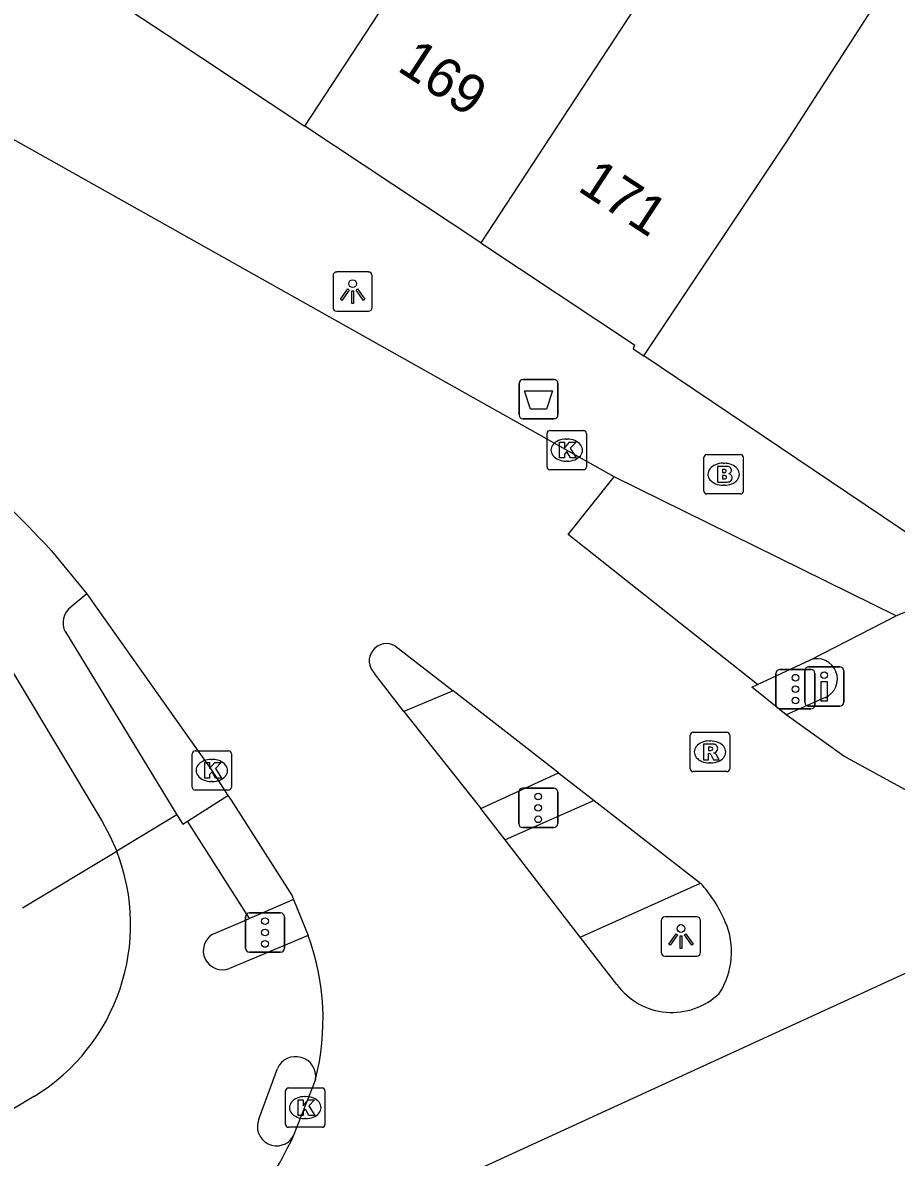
# Model space of a CAD drawing. Extents: x 159280 to 160375, y 384531 to 385872.
# Drawn here: x 160234.05 to 160256.26, y 384710.09 to 384738.92 of the extents above; entities that cross this region are included whole.
import ezdxf

# ---------------------------------------------------------------- set-up
doc = ezdxf.new("R2010")
doc.units = 0
for name, color, linetype in [('IMGEO_Afvalbak', 7, 'Continuous'), ('IMGEO_Brandkraan', 7, 'Continuous'), ('IMGEO_Drukknoppaal', 7, 'Continuous'), ('IMGEO_Fietspad_open', 7, 'Continuous'), ('IMGEO_Kolk', 7, 'Continuous'), ('IMGEO_Lichtpunt', 7, 'Continuous'), ('IMGEO_Pand', 7, 'Continuous'), ('IMGEO_Pand_nummerreeks', 7, 'Continuous'), ('IMGEO_Rijbaan_lokaal_open', 7, 'Continuous'), ('IMGEO_Rijbaan_regionaal_gesloten', 7, 'Continuous'), ('IMGEO_Rioolput', 7, 'Continuous'), ('IMGEO_Verkeersregelinstallatiepaal', 7, 'Continuous'), ('IMGEO_Voetpad_open', 7, 'Continuous')]:
    doc.layers.add(name, color=color, linetype=linetype)

msp = doc.modelspace()

# ---------------------------------------------------------------- linework, layer by layer
at = {"layer": 'IMGEO_Afvalbak'}
for p, q in [((160246.67, 384728.955), (160246.67, 384729.755)), ((160246.67, 384729.755), (160246.67, 384728.955)), ((160246.77, 384729.855), (160247.56, 384729.855)), ((160247.56, 384729.855), (160246.77, 384729.855)), ((160247.66, 384729.755), (160247.66, 384728.955)), ((160247.66, 384728.955), (160247.66, 384729.755)), ((160247.56, 384728.855), (160246.77, 384728.855)), ((160246.77, 384728.855), (160247.56, 384728.855))]:
    msp.add_line(p, q, dxfattribs=at)
msp.add_lwpolyline([(160246.813, 384729.569), (160247.517, 384729.569), (160247.368, 384729.099), (160246.962, 384729.099), (160246.813, 384729.569)], dxfattribs=at)
for centre, start, end in [((160246.77, 384729.755), 90, 180), ((160246.77, 384729.755), 90, 180), ((160247.56, 384729.755), 0, 90), ((160247.56, 384729.755), 360, 90), ((160246.77, 384728.955), 180, 270), ((160246.77, 384728.955), 180, 270), ((160247.56, 384728.955), 270, 0), ((160247.56, 384728.955), 270, 0)]:
    msp.add_arc(centre, 0.1, start, end, dxfattribs=at)
at = {"layer": 'IMGEO_Brandkraan'}
for p, q in [((160251.445, 384727.948), (160252.297, 384727.948)), ((160251.37, 384727.022), (160251.37, 384727.874)), ((160251.858, 384727.728), (160251.883, 384727.728)), ((160252.371, 384727.874), (160252.371, 384727.022)), ((160251.881, 384727.168), (160251.856, 384727.168)), ((160252.297, 384726.948), (160251.445, 384726.948))]:
    msp.add_line(p, q, dxfattribs=at)
for points in [[(160251.445, 384727.948), (160252.297, 384727.948)], [(160251.37, 384727.022), (160251.37, 384727.874)], [(160251.718, 384727.648), (160251.718, 384727.248), (160251.931, 384727.248)], [(160251.949, 384727.648), (160251.718, 384727.648)], [(160252.371, 384727.874), (160252.371, 384727.022)], [(160251.897, 384727.567), (160251.843, 384727.567), (160251.843, 384727.491)], [(160251.843, 384727.491), (160251.896, 384727.491)], [(160251.905, 384727.415), (160251.843, 384727.415), (160251.843, 384727.334)], [(160251.843, 384727.334), (160251.905, 384727.334)], [(160252.297, 384726.948), (160251.445, 384726.948)]]:
    msp.add_lwpolyline(points, dxfattribs=at)
for centre, radius, start, end in [((160251.447, 384727.872), 0.0765, 91.552, 178.448), ((160251.447, 384727.872), 0.0765, 91.552, 178.448), ((160252.295, 384727.872), 0.0765, 1.552, 88.448), ((160252.295, 384727.872), 0.0765, 1.552, 88.448), ((160251.953, 384727.503), 0.145, 59.4692, 91.5367), ((160251.978, 384727.55), 0.0922, 285.5137, 58.1501), ((160251.898, 384727.529), 0.0379, 267.8285, 90.9355), ((160251.906, 384727.374), 0.0404, 269.8759, 90.5077), ((160251.983, 384727.358), 0.105, 301.3115, 78.989), ((160251.937, 384727.499), 0.251, 268.6676, 293.5347), ((160251.447, 384727.024), 0.0765, 181.552, 268.448), ((160251.447, 384727.024), 0.0765, 181.552, 268.448), ((160252.295, 384727.024), 0.0765, 271.552, 358.448), ((160252.295, 384727.024), 0.0765, 271.552, 358.448)]:
    msp.add_arc(centre, radius, start, end, dxfattribs=at)
for centre, major_axis, ratio, start_param, end_param in [((160251.857, 384727.448), (-0.387, 0.002), 0.722429, 4.712389, 7.853982), ((160251.882, 384727.448), (-0.39, 0.002), 0.717154, 1.570796, 4.712389)]:
    msp.add_ellipse(centre, major_axis=major_axis, ratio=ratio, start_param=start_param, end_param=end_param, dxfattribs=at)
at = {"layer": 'IMGEO_Drukknoppaal'}
for p, q in [((160253.932, 384721.655), (160253.932, 384722.455)), ((160253.932, 384722.455), (160253.932, 384721.655)), ((160254.032, 384722.555), (160254.822, 384722.555)), ((160254.822, 384722.555), (160254.032, 384722.555)), ((160254.922, 384722.455), (160254.922, 384721.655)), ((160254.922, 384721.655), (160254.922, 384722.455)), ((160254.822, 384721.555), (160254.032, 384721.555)), ((160254.032, 384721.555), (160254.822, 384721.555))]:
    msp.add_line(p, q, dxfattribs=at)
msp.add_lwpolyline([(160254.502, 384722.18), (160254.502, 384721.68), (160254.352, 384721.68), (160254.352, 384722.18), (160254.502, 384722.18)], dxfattribs=at)
msp.add_circle((160254.427, 384722.345), 0.085, dxfattribs=at)
for centre, start, end in [((160254.032, 384722.455), 90, 180), ((160254.032, 384722.455), 90, 180), ((160254.822, 384722.455), 0, 90), ((160254.822, 384722.455), 360, 90), ((160254.032, 384721.655), 180, 270), ((160254.032, 384721.655), 180, 270), ((160254.822, 384721.655), 270, 0), ((160254.822, 384721.655), 270, 0)]:
    msp.add_arc(centre, 0.1, start, end, dxfattribs=at)
at = {"layer": 'IMGEO_Fietspad_open'}
for points in [[(160227.023, 384732.344), (160227.785, 384731.671), (160228.452, 384730.894), (160229.424, 384729.709), (160236.063, 384718.646), (160236.271, 384718.265), (160236.446, 384717.868)], [(160256.26, 384723.85), (160249.088, 384727.385)], [(160235.686, 384724.407), (160235.283, 384724.079)], [(160254.076, 384722.734), (160256.26, 384723.85)], [(160235.138, 384723.44), (160237.973, 384718.798)], [(160252.733, 384722.11), (160254.076, 384722.734)], [(160254.451, 384721.772), (160253.456, 384721.339)], [(160248.576, 384719.163), (160246.314, 384718.156)], [(160237.973, 384718.798), (160236.446, 384717.868)], [(160237.973, 384718.798), (160238.121, 384718.555), (160238.241, 384718.632)], [(160239.819, 384716.163), (160238.241, 384718.632)], [(160248.227, 384715.689), (160251.282, 384717.062)], [(160238.888, 384715.766), (160239.819, 384716.163)], [(160241.309, 384715.727), (160239.311, 384714.889)], [(160240.056, 384711.064), (160240.532, 384712.35)], [(160234.351, 384711.644), (160216.032, 384700.661), (160215.861, 384700.541), (160213.465, 384698.689), (160209.698, 384695.371)]]:
    msp.add_lwpolyline(points, dxfattribs=at)
for centre, radius, start, end in [((160235.582, 384723.675), 0.502, 126.4814, 207.9488), ((160254.244, 384722.245), 0.517, 293.6627, 108.9302), ((160231.682, 384716.007), 5.114, 301.4539, 21.3396), ((160239.132, 384715.343), 0.488, 119.949, 291.5495), ((160240.995, 384712.144), 0.507, 352.0197, 156.0581), ((160240.51, 384710.877), 0.491, 157.5733, 329.4535)]:
    msp.add_arc(centre, radius, start, end, dxfattribs=at)
at = {"layer": 'IMGEO_Kolk'}
for p, q in [((160247.381, 384727.635), (160247.381, 384728.487)), ((160247.456, 384728.561), (160248.308, 384728.561)), ((160248.382, 384728.487), (160248.382, 384727.635)), ((160247.869, 384728.341), (160247.894, 384728.341)), ((160247.892, 384727.781), (160247.867, 384727.781)), ((160248.308, 384727.561), (160247.456, 384727.561)), ((160238.435, 384720.422), (160239.287, 384720.422)), ((160238.36, 384719.496), (160238.36, 384720.348)), ((160238.848, 384720.202), (160238.873, 384720.202)), ((160239.361, 384720.348), (160239.361, 384719.496)), ((160238.871, 384719.642), (160238.846, 384719.642)), ((160239.287, 384719.422), (160238.435, 384719.422)), ((160240.735, 384710.93), (160240.735, 384711.782)), ((160240.81, 384711.856), (160241.662, 384711.856)), ((160241.736, 384711.782), (160241.736, 384710.93)), ((160241.223, 384711.636), (160241.248, 384711.636)), ((160241.246, 384711.076), (160241.221, 384711.076)), ((160241.662, 384710.856), (160240.81, 384710.856))]:
    msp.add_line(p, q, dxfattribs=at)
for points in [[(160247.381, 384727.635), (160247.381, 384728.487)], [(160247.456, 384728.561), (160248.308, 384728.561)], [(160248.382, 384728.487), (160248.382, 384727.635)], [(160247.702, 384728.261), (160247.825, 384728.261), (160247.825, 384728.11), (160247.955, 384728.261), (160248.119, 384728.261), (160247.973, 384728.11), (160248.126, 384727.861), (160247.974, 384727.861), (160247.889, 384728.025), (160247.825, 384727.958), (160247.825, 384727.861), (160247.702, 384727.861), (160247.702, 384728.261)], [(160248.308, 384727.561), (160247.456, 384727.561)], [(160238.435, 384720.422), (160239.287, 384720.422)], [(160238.36, 384719.496), (160238.36, 384720.348)], [(160238.681, 384720.122), (160238.804, 384720.122), (160238.804, 384719.971), (160238.934, 384720.122), (160239.098, 384720.122), (160238.952, 384719.971), (160239.105, 384719.722), (160238.953, 384719.722), (160238.868, 384719.886), (160238.804, 384719.819), (160238.804, 384719.722), (160238.681, 384719.722), (160238.681, 384720.122)], [(160239.361, 384720.348), (160239.361, 384719.496)], [(160239.287, 384719.422), (160238.435, 384719.422)], [(160240.735, 384710.93), (160240.735, 384711.782)], [(160240.81, 384711.856), (160241.662, 384711.856)], [(160241.736, 384711.782), (160241.736, 384710.93)], [(160241.056, 384711.556), (160241.179, 384711.556), (160241.179, 384711.405), (160241.309, 384711.556), (160241.473, 384711.556), (160241.327, 384711.405), (160241.48, 384711.156), (160241.328, 384711.156), (160241.243, 384711.32), (160241.179, 384711.253), (160241.179, 384711.156), (160241.056, 384711.156), (160241.056, 384711.556)], [(160241.662, 384710.856), (160240.81, 384710.856)]]:
    msp.add_lwpolyline(points, dxfattribs=at)
for centre, start, end in [((160247.458, 384728.485), 91.552, 178.448), ((160247.458, 384728.485), 91.552, 178.448), ((160248.306, 384728.485), 1.552, 88.448), ((160248.306, 384728.485), 1.552, 88.448), ((160247.458, 384727.637), 181.552, 268.448), ((160247.458, 384727.637), 181.552, 268.448), ((160248.306, 384727.637), 271.552, 358.448), ((160248.306, 384727.637), 271.552, 358.448), ((160238.437, 384720.346), 91.552, 178.448), ((160238.437, 384720.346), 91.552, 178.448), ((160239.285, 384720.346), 1.552, 88.448), ((160239.285, 384720.346), 1.552, 88.448), ((160238.437, 384719.498), 181.552, 268.448), ((160238.437, 384719.498), 181.552, 268.448), ((160239.285, 384719.498), 271.552, 358.448), ((160239.285, 384719.498), 271.552, 358.448), ((160240.812, 384711.78), 91.552, 178.448), ((160240.812, 384711.78), 91.552, 178.448), ((160241.66, 384711.78), 1.552, 88.448), ((160241.66, 384711.78), 1.552, 88.448), ((160240.812, 384710.932), 181.552, 268.448), ((160240.812, 384710.932), 181.552, 268.448), ((160241.66, 384710.932), 271.552, 358.448), ((160241.66, 384710.932), 271.552, 358.448)]:
    msp.add_arc(centre, 0.0765, start, end, dxfattribs=at)
for centre, major_axis, ratio, start_param, end_param in [((160247.868, 384728.061), (-0.387, 0.002), 0.722429, 4.712389, 7.853982), ((160247.893, 384728.061), (-0.39, 0.002), 0.717154, 1.570796, 4.712389), ((160238.847, 384719.922), (-0.387, 0.002), 0.722429, 4.712389, 7.853982), ((160238.872, 384719.922), (-0.39, 0.002), 0.717154, 1.570796, 4.712389), ((160241.222, 384711.356), (-0.387, 0.002), 0.722429, 4.712389, 7.853982), ((160241.247, 384711.356), (-0.39, 0.002), 0.717154, 1.570796, 4.712389)]:
    msp.add_ellipse(centre, major_axis=major_axis, ratio=ratio, start_param=start_param, end_param=end_param, dxfattribs=at)
at = {"layer": 'IMGEO_Lichtpunt'}
for p, q in [((160242.844, 384732.587), (160242.036, 384732.587)), ((160242.844, 384732.587), (160242.036, 384732.587)), ((160241.942, 384732.492), (160241.942, 384731.685)), ((160241.942, 384732.492), (160241.942, 384731.685)), ((160242.938, 384731.685), (160242.938, 384732.492)), ((160242.938, 384731.685), (160242.938, 384732.492)), ((160242.036, 384731.591), (160242.844, 384731.591)), ((160242.036, 384731.591), (160242.844, 384731.591)), ((160250.287, 384716.107), (160250.287, 384715.3)), ((160250.287, 384716.107), (160250.287, 384715.3)), ((160251.189, 384716.202), (160250.381, 384716.202)), ((160251.189, 384716.202), (160250.381, 384716.202)), ((160251.283, 384715.3), (160251.283, 384716.107)), ((160251.283, 384715.3), (160251.283, 384716.107)), ((160250.381, 384715.206), (160251.189, 384715.206)), ((160250.381, 384715.206), (160251.189, 384715.206))]:
    msp.add_line(p, q, dxfattribs=at)
for points in [[(160242.316, 384732.156), (160242.355, 384732.128), (160242.167, 384731.866), (160242.129, 384731.893), (160242.316, 384732.156)], [(160242.418, 384732.108), (160242.465, 384732.108), (160242.465, 384731.786), (160242.418, 384731.786), (160242.418, 384732.108)], [(160242.528, 384732.128), (160242.566, 384732.155), (160242.753, 384731.893), (160242.714, 384731.865), (160242.528, 384732.128)], [(160250.661, 384715.771), (160250.7, 384715.743), (160250.512, 384715.481), (160250.474, 384715.508), (160250.661, 384715.771)], [(160250.763, 384715.723), (160250.81, 384715.723), (160250.81, 384715.401), (160250.763, 384715.401), (160250.763, 384715.723)], [(160250.873, 384715.743), (160250.911, 384715.77), (160251.098, 384715.508), (160251.059, 384715.48), (160250.873, 384715.743)]]:
    msp.add_lwpolyline(points, dxfattribs=at)
for centre in [(160242.441, 384732.29), (160250.786, 384715.905)]:
    msp.add_circle(centre, 0.0994, dxfattribs=at)
for centre, start, end in [((160242.036, 384732.492), 90, 180), ((160242.036, 384732.492), 90, 180), ((160242.844, 384732.492), 0, 90), ((160242.844, 384732.492), 0, 90), ((160242.036, 384731.685), 180, 270), ((160242.036, 384731.685), 180, 270), ((160242.844, 384731.685), 270, 0), ((160242.844, 384731.685), 270, 360), ((160250.381, 384716.107), 90, 180), ((160250.381, 384716.107), 90, 180), ((160251.189, 384716.107), 0, 90), ((160251.189, 384716.107), 0, 90), ((160250.381, 384715.3), 180, 270), ((160250.381, 384715.3), 180, 270), ((160251.189, 384715.3), 270, 0), ((160251.189, 384715.3), 270, 360)]:
    msp.add_arc(centre, 0.0946, start, end, dxfattribs=at)
at = {"layer": 'IMGEO_Pand'}
for points in [[(160254.213, 384746.329), (160245.697, 384733.328)], [(160241.229, 384736.289), (160246.185, 384743.855)], [(160249.841, 384730.457), (160253.461, 384735.88), (160257.535, 384742.203)], [(160236.464, 384739.441), (160237.697, 384738.629), (160241.229, 384736.289)], [(160245.697, 384733.328), (160241.229, 384736.289)], [(160245.697, 384733.328), (160249.603, 384730.74), (160249.573, 384730.637), (160249.841, 384730.457)], [(160259.631, 384725.192), (160257.202, 384725.506), (160249.841, 384730.457)]]:
    msp.add_lwpolyline(points, dxfattribs=at)
at = {"layer": 'IMGEO_Rijbaan_lokaal_open'}
for points in [[(160249.088, 384727.385), (160229.949, 384738.119)], [(160252.733, 384722.11), (160247.916, 384725.914), (160249.088, 384727.385)], [(160234.789, 384725.506), (160235.686, 384724.407)], [(160235.686, 384724.407), (160235.865, 384724.154), (160238.861, 384719.922), (160239.269, 384719.29)], [(160243.527, 384723.081), (160244.998, 384721.941)], [(160243.744, 384721.417), (160242.995, 384722.389)], [(160247.676, 384719.862), (160244.998, 384721.941)], [(160253.456, 384721.339), (160252.787, 384721.879), (160252.585, 384722.042), (160252.733, 384722.11)], [(160243.744, 384721.417), (160245.701, 384718.952)], [(160257.525, 384718.944), (160256.571, 384719.385), (160254.928, 384720.288), (160253.456, 384721.339)], [(160247.676, 384719.862), (160248.576, 384719.163)], [(160239.269, 384719.29), (160239.349, 384719.165), (160240.902, 384716.738), (160240.941, 384716.641)], [(160248.576, 384719.163), (160251.282, 384717.062)], [(160246.314, 384718.156), (160245.701, 384718.952)], [(160248.227, 384715.689), (160246.314, 384718.156)], [(160240.941, 384716.641), (160241.309, 384715.727)], [(160249.158, 384714.482), (160248.227, 384715.689)], [(160241.497, 384712.074), (160240.933, 384710.627)]]:
    msp.add_lwpolyline(points, dxfattribs=at)
for centre, radius, start, end in [((160182.04, 384675.492), 72.69, 43.47589, 48.91891), ((160243.3, 384722.705), 0.439, 58.92, 225.9749), ((160248.72, 384714.73), 3.465, 22.918, 42.3105), ((160250.145, 384715.309), 1.927, 326.86, 23.5451), ((160235.498, 384713.597), 6.19, 345.7594, 20.1328), ((160250.557, 384715.511), 1.737, 216.3297, 313.7346), ((160228.929, 384716.433), 13.335, 313.1594, 334.1886)]:
    msp.add_arc(centre, radius, start, end, dxfattribs=at)
at = {"layer": 'IMGEO_Rijbaan_regionaal_gesloten'}
msp.add_lwpolyline([(160265.014, 384718.672), (160238.055, 384706.313)], dxfattribs=at)
at = {"layer": 'IMGEO_Rioolput'}
for p, q in [((160251.023, 384719.966), (160251.023, 384720.818)), ((160251.098, 384720.892), (160251.95, 384720.892)), ((160252.024, 384720.818), (160252.024, 384719.966)), ((160251.511, 384720.672), (160251.536, 384720.672)), ((160251.95, 384719.892), (160251.098, 384719.892)), ((160251.534, 384720.112), (160251.509, 384720.112))]:
    msp.add_line(p, q, dxfattribs=at)
for points in [[(160251.023, 384719.966), (160251.023, 384720.818)], [(160251.098, 384720.892), (160251.95, 384720.892)], [(160252.024, 384720.818), (160252.024, 384719.966)], [(160251.612, 384720.59), (160251.36, 384720.592), (160251.36, 384720.192)], [(160251.538, 384720.511), (160251.484, 384720.511), (160251.484, 384720.43)], [(160251.484, 384720.43), (160251.536, 384720.43)], [(160251.36, 384720.192), (160251.484, 384720.192), (160251.484, 384720.354), (160251.495, 384720.354)], [(160251.542, 384720.325), (160251.613, 384720.192), (160251.753, 384720.192), (160251.688, 384720.318)], [(160251.95, 384719.892), (160251.098, 384719.892)]]:
    msp.add_lwpolyline(points, dxfattribs=at)
for centre, radius, start, end in [((160251.1, 384720.816), 0.0765, 91.552, 178.448), ((160251.1, 384720.816), 0.0765, 91.552, 178.448), ((160251.948, 384720.816), 0.0765, 1.552, 88.448), ((160251.948, 384720.816), 0.0765, 1.552, 88.448), ((160251.52, 384720.619), 0.19, 274.7715, 282.9687), ((160251.544, 384720.415), 0.0964, 77.0061, 93.1865), ((160251.558, 384720.472), 0.0378, 276.6634, 79.6772), ((160251.611, 384720.48), 0.109, 350.3612, 89.416), ((160251.609, 384720.48), 0.112, 277.5842, 350.9817), ((160251.494, 384720.301), 0.0533, 26.0293, 88.6989), ((160251.593, 384720.265), 0.108, 29.5134, 73.7905), ((160251.1, 384719.968), 0.0765, 181.552, 268.448), ((160251.1, 384719.968), 0.0765, 181.552, 268.448), ((160251.948, 384719.968), 0.0765, 271.552, 358.448), ((160251.948, 384719.968), 0.0765, 271.552, 358.448)]:
    msp.add_arc(centre, radius, start, end, dxfattribs=at)
for centre, major_axis, ratio, start_param, end_param in [((160251.51, 384720.392), (-0.387, 0.002), 0.722429, 4.712389, 7.853982), ((160251.535, 384720.392), (-0.39, 0.002), 0.717154, 1.570796, 4.712389)]:
    msp.add_ellipse(centre, major_axis=major_axis, ratio=ratio, start_param=start_param, end_param=end_param, dxfattribs=at)
at = {"layer": 'IMGEO_Verkeersregelinstallatiepaal'}
for p, q in [((160253.301, 384722.488), (160254.091, 384722.488)), ((160254.091, 384722.488), (160253.301, 384722.488)), ((160253.201, 384721.588), (160253.201, 384722.388)), ((160253.201, 384722.388), (160253.201, 384721.588)), ((160254.191, 384722.388), (160254.191, 384721.588)), ((160254.191, 384721.588), (160254.191, 384722.388)), ((160254.091, 384721.488), (160253.301, 384721.488)), ((160253.301, 384721.488), (160254.091, 384721.488)), ((160246.663, 384718.571), (160246.663, 384719.371)), ((160246.663, 384719.371), (160246.663, 384718.571)), ((160246.763, 384719.471), (160247.553, 384719.471)), ((160247.553, 384719.471), (160246.763, 384719.471)), ((160247.653, 384719.371), (160247.653, 384718.571)), ((160247.653, 384718.571), (160247.653, 384719.371)), ((160247.553, 384718.471), (160246.763, 384718.471)), ((160246.763, 384718.471), (160247.553, 384718.471)), ((160239.718, 384715.404), (160239.718, 384716.204)), ((160239.718, 384716.204), (160239.718, 384715.404)), ((160239.818, 384716.304), (160240.608, 384716.304)), ((160240.608, 384716.304), (160239.818, 384716.304)), ((160240.708, 384716.204), (160240.708, 384715.404)), ((160240.708, 384715.404), (160240.708, 384716.204)), ((160240.608, 384715.304), (160239.818, 384715.304)), ((160239.818, 384715.304), (160240.608, 384715.304))]:
    msp.add_line(p, q, dxfattribs=at)
for centre in [(160253.696, 384722.278), (160253.696, 384721.988), (160253.696, 384721.698), (160247.158, 384719.261), (160247.158, 384718.971), (160247.158, 384718.681), (160240.213, 384716.094), (160240.213, 384715.804), (160240.213, 384715.514)]:
    msp.add_circle(centre, 0.085, dxfattribs=at)
for centre, start, end in [((160253.301, 384722.388), 90, 180), ((160253.301, 384722.388), 90, 180), ((160254.091, 384722.388), 0, 90), ((160254.091, 384722.388), 360, 90), ((160253.301, 384721.588), 180, 270), ((160253.301, 384721.588), 180, 270), ((160254.091, 384721.588), 270, 0), ((160254.091, 384721.588), 270, 0), ((160246.763, 384719.371), 90, 180), ((160246.763, 384719.371), 90, 180), ((160247.553, 384719.371), 0, 90), ((160247.553, 384719.371), 360, 90), ((160246.763, 384718.571), 180, 270), ((160246.763, 384718.571), 180, 270), ((160247.553, 384718.571), 270, 0), ((160247.553, 384718.571), 270, 0), ((160239.818, 384716.204), 90, 180), ((160239.818, 384716.204), 90, 180), ((160240.608, 384716.204), 0, 90), ((160240.608, 384716.204), 360, 90), ((160239.818, 384715.404), 180, 270), ((160239.818, 384715.404), 180, 270), ((160240.608, 384715.404), 270, 0), ((160240.608, 384715.404), 270, 0)]:
    msp.add_arc(centre, 0.1, start, end, dxfattribs=at)
at = {"layer": 'IMGEO_Voetpad_open'}
for points in [[(160259.631, 384725.192), (160256.26, 384723.85)], [(160244.998, 384721.941), (160243.744, 384721.417)], [(160245.701, 384718.952), (160247.676, 384719.862)], [(160238.241, 384718.632), (160239.269, 384719.29)], [(160234.053, 384716.435), (160236.446, 384717.868)], [(160240.941, 384716.641), (160240.158, 384716.308), (160239.819, 384716.163)]]:
    msp.add_lwpolyline(points, dxfattribs=at)

# ---------------------------------------------------------------- texts
at = {"layer": 'IMGEO_Pand_nummerreeks'}
for s, p in [('169', (160243.542, 384737.724)), ('171', (160248.127, 384734.673))]:
    msp.add_text(s, height=1, rotation=326.7799, dxfattribs=at).set_placement(p)

doc.saveas('drawing.dxf')
